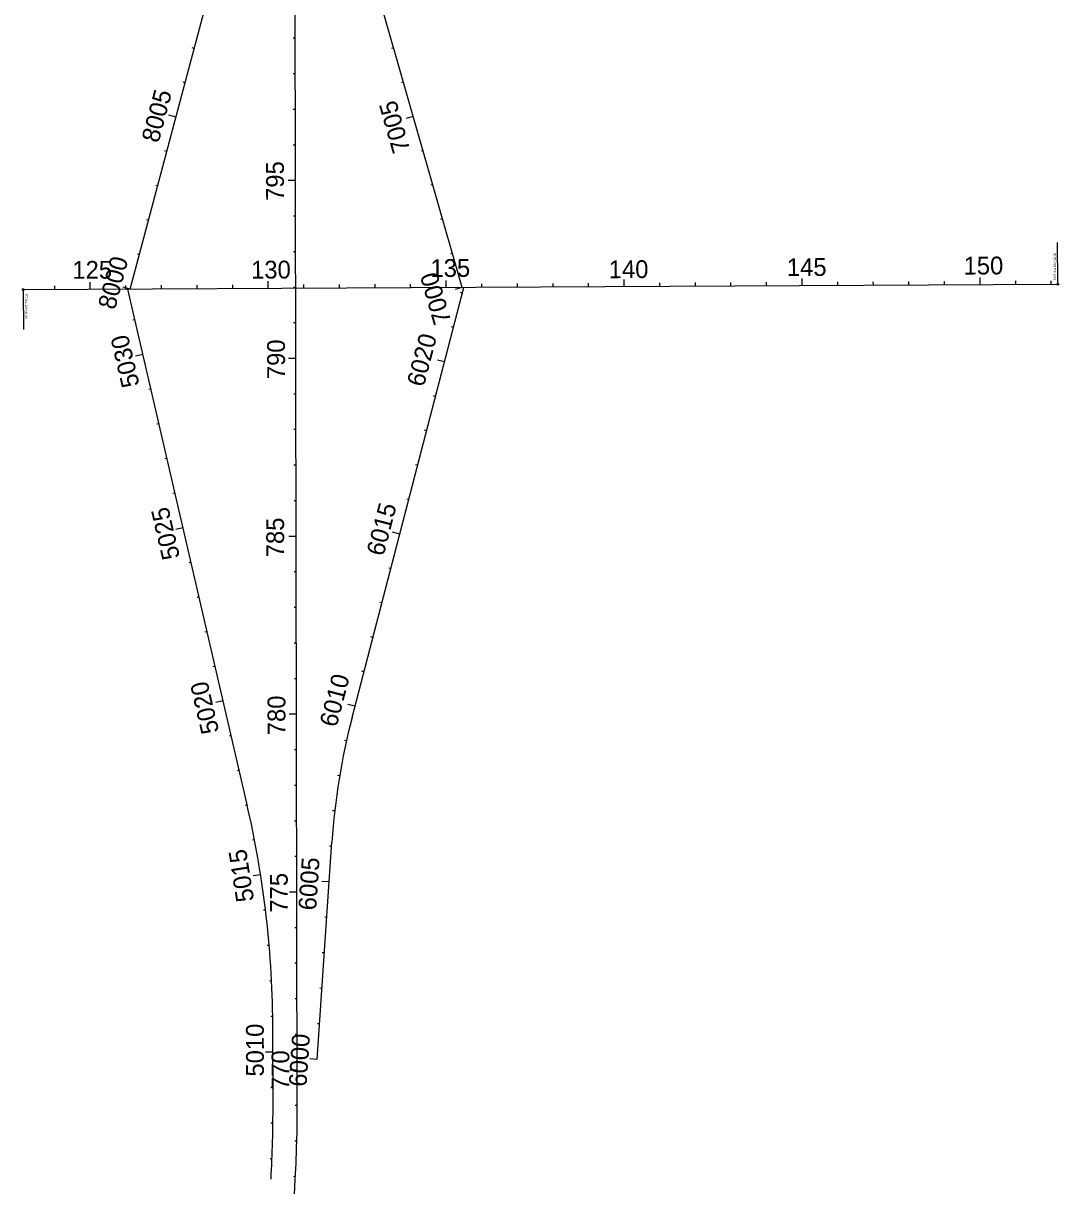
# Model space of a CAD drawing. Extents: x 448091 to 665917, y 1461380 to 1587607.
# Drawn here: x 452493 to 455402, y 1503190 to 1506458 of the extents above; entities that cross this region are included whole.
import ezdxf

# ---------------------------------------------------------------- set-up
doc = ezdxf.new("R2010")
doc.units = 0
for name, color, linetype in [('BLSurveyCntrl_ep', 7, 'Continuous'), ('BoxCulvert_ep', 7, 'Continuous'), ('TextShtNo', 7, 'Continuous'), ('TextTitle', 7, 'Continuous')]:
    doc.layers.add(name, color=color, linetype=linetype)

msp = doc.modelspace()

# ---------------------------------------------------------------- linework, layer by layer
at = {"layer": 'BLSurveyCntrl_ep'}
for p, q in [((452492.8, 1505709.2), (455399.5, 1505724)), ((452581.2, 1505709.6), (452581.2, 1505719.6)), ((452681.2, 1505710.2), (452681.1, 1505730.2)), ((452781.2, 1505710.7), (452781.2, 1505720.7)), ((452881.2, 1505711.2), (452881.2, 1505721.2)), ((452981.2, 1505711.7), (452981.2, 1505721.7)), ((453081.2, 1505712.2), (453081.2, 1505722.2)), ((453181.2, 1505712.7), (453181.1, 1505732.7)), ((453281.2, 1505713.2), (453281.2, 1505723.2)), ((453381.2, 1505713.7), (453381.2, 1505723.7)), ((453481.2, 1505714.2), (453481.2, 1505724.2)), ((453581.2, 1505714.7), (453581.2, 1505724.7)), ((453681.2, 1505715.2), (453681.1, 1505735.2)), ((453781.2, 1505715.7), (453781.2, 1505725.7)), ((453881.2, 1505716.2), (453881.2, 1505726.2)), ((453981.2, 1505716.8), (453981.2, 1505726.8)), ((454081.2, 1505717.3), (454081.1, 1505727.3)), ((454181.2, 1505717.8), (454181.1, 1505737.8)), ((454281.2, 1505718.3), (454281.1, 1505728.3)), ((454381.2, 1505718.8), (454381.1, 1505728.8)), ((454481.2, 1505719.3), (454481.1, 1505729.3)), ((454581.2, 1505719.8), (454581.1, 1505729.8)), ((454681.2, 1505720.3), (454681.1, 1505740.3)), ((454781.2, 1505720.8), (454781.1, 1505730.8)), ((454881.2, 1505721.3), (454881.1, 1505731.3)), ((454981.2, 1505721.8), (454981.1, 1505731.8)), ((455081.2, 1505722.3), (455081.1, 1505732.3)), ((455181.2, 1505722.9), (455181.1, 1505742.9)), ((455281.2, 1505723.4), (455281.1, 1505733.4)), ((455381.2, 1505723.9), (455381.1, 1505733.9))]:
    msp.add_line(p, q, dxfattribs=at)
at = {"layer": 'BoxCulvert_ep'}
for p, q in [((455399.5, 1505726.5), (455398.9, 1505841.9)), ((452492.8, 1505706.7), (452493.4, 1505597.2))]:
    msp.add_line(p, q, dxfattribs=at)
for centre in [(455399.5, 1505724), (452492.8, 1505709.2)]:
    msp.add_circle(centre, 2.5, dxfattribs=at)
at = {"layer": 'TextShtNo'}
for p, q in [((453262.6, 1503420), (453255.5, 1506954.9)), ((453726.1, 1505715.5), (453417.2, 1506793.2)), ((452793.6, 1505710.7), (453018.3, 1506556.8)), ((453416.8, 1504506.7), (453730.7, 1505715.5)), ((453120.5, 1504265.5), (452786.2, 1505710.7)), ((453318.4, 1503545.6), (453359.8, 1504156.1)), ((453194.6, 1503419.9), (453194.2, 1503625.5))]:
    msp.add_line(p, q, dxfattribs=at)
for centre, radius, start, end in [((455265.3, 1504026.7), 1909.9, 165.4425, 176.1156), ((450329.5, 1503619.8), 2864.8, 0.1156, 13.026), ((449442.9, 1503412.3), 3819.7, 318.2164, 0.2656), ((449442.9, 1503412.3), 3751.7, 356.897, 0.1156)]:
    msp.add_arc(centre, radius, start, end, dxfattribs=at)
at = {"layer": 'TextTitle'}
for p, q in [((453256.6, 1506415.5), (453250.9, 1506415.5)), ((452973.3, 1506387.3), (452967.7, 1506388.8)), ((453533.3, 1506388.4), (453527.7, 1506386.8)), ((453256.8, 1506315.5), (453251.1, 1506315.5)), ((452947.6, 1506290.6), (452942.1, 1506292.1)), ((453560.8, 1506292.2), (453555.3, 1506290.7)), ((453257, 1506215.5), (453251.3, 1506215.5)), ((452922, 1506194), (452901.9, 1506199.3)), ((453588.4, 1506196.1), (453568.4, 1506190.4)), ((453257.2, 1506115.5), (453251.5, 1506115.5)), ((452896.3, 1506097.3), (452890.8, 1506098.8)), ((453615.9, 1506100), (453610.4, 1506098.4)), ((453257.4, 1506015.5), (453236.7, 1506015.4)), ((452870.6, 1506000.7), (452865.1, 1506002.1)), ((453643.5, 1506003.8), (453638, 1506002.3)), ((453257.6, 1505915.5), (453251.9, 1505915.5)), ((452845, 1505904), (452839.4, 1505905.5)), ((453671, 1505907.7), (453665.5, 1505906.1)), ((453257.8, 1505815.5), (453252.1, 1505815.5)), ((452819.3, 1505807.4), (452813.8, 1505808.8)), ((453698.6, 1505811.6), (453693.1, 1505810)), ((452793.6, 1505710.7), (452773.6, 1505716)), ((453258, 1505715.5), (453252.3, 1505715.5)), ((453726.1, 1505715.5), (453706.2, 1505709.7)), ((453726.5, 1505699.5), (453721, 1505701)), ((452806.1, 1505624.6), (452800.5, 1505623.3)), ((453258.2, 1505615.5), (453252.5, 1505615.5)), ((453701.4, 1505602.7), (453695.8, 1505604.2)), ((452828.6, 1505527.2), (452808.4, 1505522.5)), ((453258.4, 1505515.5), (453237.7, 1505515.4)), ((453676.3, 1505505.9), (453656.2, 1505511.2)), ((452851.2, 1505429.7), (452845.6, 1505428.4)), ((453258.6, 1505415.5), (453252.9, 1505415.5)), ((453651.1, 1505409.1), (453645.6, 1505410.6)), ((452873.7, 1505332.3), (452868.1, 1505331)), ((453258.8, 1505315.5), (453253.1, 1505315.5)), ((453626, 1505312.4), (453620.4, 1505313.8)), ((452896.3, 1505234.9), (452890.6, 1505233.6)), ((453259, 1505215.5), (453253.3, 1505215.5)), ((453600.8, 1505215.6), (453595.3, 1505217)), ((452918.8, 1505137.4), (452913.2, 1505136.2)), ((453259.2, 1505115.5), (453253.5, 1505115.5)), ((453575.7, 1505118.8), (453570.1, 1505120.2)), ((452941.3, 1505040), (452921.1, 1505035.3)), ((453259.4, 1505015.5), (453238.7, 1505015.4)), ((453550.6, 1505022), (453530.5, 1505027.2)), ((452963.9, 1504942.6), (452958.3, 1504941.3)), ((453259.6, 1504915.5), (453253.9, 1504915.5)), ((453525.4, 1504925.2), (453519.9, 1504926.6)), ((452986.4, 1504845.2), (452980.8, 1504843.9)), ((453259.8, 1504815.5), (453254.1, 1504815.5)), ((453500.3, 1504828.4), (453494.7, 1504829.9)), ((453008.9, 1504747.7), (453003.3, 1504746.4)), ((453260, 1504715.5), (453254.3, 1504715.5)), ((453475.2, 1504731.6), (453469.6, 1504733.1)), ((453031.5, 1504650.3), (453025.9, 1504649)), ((453450, 1504634.8), (453444.5, 1504636.3)), ((453260.2, 1504615.5), (453254.5, 1504615.5)), ((453054, 1504552.9), (453033.8, 1504548.2)), ((453424.9, 1504538), (453404.8, 1504543.3)), ((453260.4, 1504515.5), (453239.7, 1504515.4)), ((453076.6, 1504455.5), (453071, 1504454.2)), ((453400.9, 1504441), (453395.3, 1504442.2)), ((453260.6, 1504415.5), (453254.9, 1504415.5)), ((453099.1, 1504358), (453093.5, 1504356.7)), ((453381.8, 1504342.8), (453376.1, 1504343.8)), ((453260.8, 1504315.5), (453255.1, 1504315.5)), ((453121.6, 1504260.6), (453116, 1504259.3)), ((453367.8, 1504243.8), (453362.1, 1504244.5)), ((453261, 1504215.5), (453255.3, 1504215.5)), ((453142.3, 1504162.8), (453136.7, 1504161.7)), ((453261.2, 1504115.5), (453255.5, 1504115.5)), ((453359, 1504144.2), (453353.3, 1504144.6)), ((453159.5, 1504064.3), (453139, 1504061.1)), ((453261.4, 1504015.5), (453240.7, 1504015.4)), ((453352.3, 1504044.4), (453331.6, 1504045.8)), ((453173.3, 1503965.2), (453167.6, 1503964.5)), ((453345.5, 1503944.7), (453339.8, 1503945.1)), ((453261.6, 1503915.5), (453255.9, 1503915.5)), ((453183.7, 1503865.8), (453177.9, 1503865.3)), ((453338.7, 1503844.9), (453333, 1503845.3)), ((453261.9, 1503815.5), (453256.1, 1503815.5)), ((453190.5, 1503766), (453184.8, 1503765.7)), ((453331.9, 1503745.1), (453326.2, 1503745.5)), ((453262.1, 1503715.5), (453256.3, 1503715.5)), ((453193.9, 1503666.1), (453188.1, 1503666)), ((453325.2, 1503645.4), (453319.4, 1503645.7)), ((453262.3, 1503615.5), (453256.5, 1503615.5)), ((453194.4, 1503566.1), (453173.6, 1503566)), ((453318.4, 1503545.6), (453297.7, 1503547)), ((453262.5, 1503515.5), (453241.7, 1503515.4)), ((453194.6, 1503466.1), (453188.8, 1503466.1)), ((453262.7, 1503415.5), (453256.9, 1503415.5)), ((453194.4, 1503366.1), (453188.6, 1503366.1)), ((453261.4, 1503315.5), (453255.7, 1503315.6)), ((453191.8, 1503266.1), (453186.1, 1503266.3)), ((453257.6, 1503215.6), (453251.8, 1503215.9))]:
    msp.add_line(p, q, dxfattribs=at)

# ---------------------------------------------------------------- texts
at = {"layer": 'BLSurveyCntrl_ep'}
for s, p in [('125', (452630.9, 1505739.5)), ('130', (453133, 1505740)), ('135', (453637, 1505744.6)), ('140', (454137.8, 1505741.2)), ('145', (454638.3, 1505747.2)), ('150', (455134.8, 1505751.5))]:
    msp.add_text(s, height=50, rotation=0.2911, dxfattribs=at).set_placement(p)
at = {"layer": 'BoxCulvert_ep'}
for s, rotation, p in [('POT Sta 152+18.36', 90.2911, (455394.5, 1505736.4)), ('PT Sta 123+11.60', 270.2911, (452497.9, 1505696.7))]:
    msp.add_text(s, height=6.25, rotation=rotation, dxfattribs=at).set_placement(p)
at = {"layer": 'TextTitle'}
for s, rotation, p in [('8005', 75.1286, (452872.8, 1506119.5)), ('7005', 105.9938, (453580.5, 1506101.5)), ('795', 90.1156, (453225.3, 1505958.5)), ('8000', 75.1286, (452750.3, 1505650.4)), ('7000', 105.9938, (453695.9, 1505619.2)), ('6020', 75.4425, (453618.1, 1505433.5)), ('5030', 103.026, (452819.8, 1505440.6)), ('790', 90.1156, (453228.2, 1505457.5)), ('5025', 103.026, (452933.4, 1504956.5)), ('6015', 75.4425, (453504.8, 1504957.8)), ('785', 90.1156, (453225.7, 1504956.9)), ('5020', 103.026, (453043.4, 1504466.7)), ('6010', 75.4425, (453373, 1504476.8)), ('780', 90.1156, (453229.4, 1504456.7)), ('5015', 98.9264, (453141.6, 1503992.1)), ('6005', 86.1156, (453315.5, 1503963.3)), ('775', 90.1156, (453236, 1503958.1)), ('5010', 90.1156, (453168.9, 1503497.2)), ('6000', 86.1156, (453288.4, 1503467.5)), ('770', 90.1156, (453240.4, 1503459.5))]:
    msp.add_text(s, height=50, rotation=rotation, dxfattribs=at).set_placement(p)

doc.saveas('drawing.dxf')
